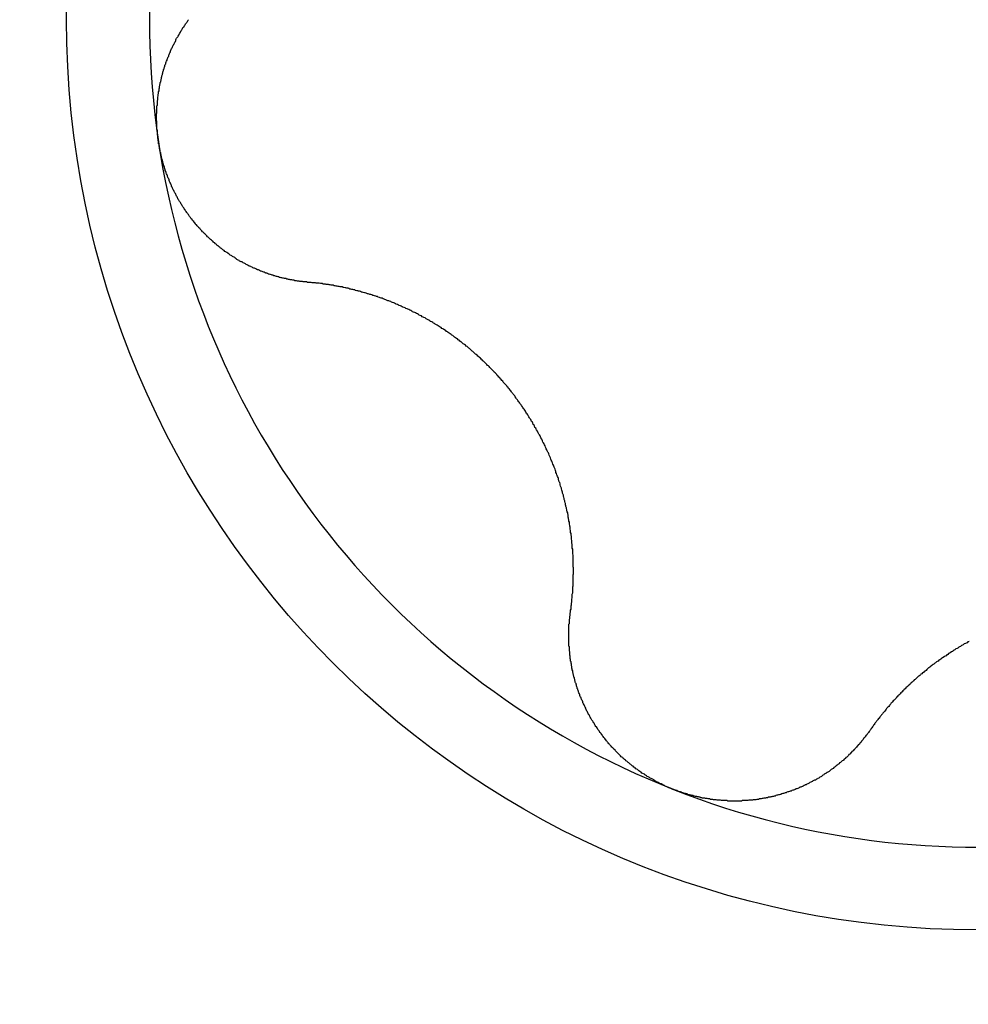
# Model space of a CAD drawing. Extents: x 1107 to 4046, y 937 to 3355.
# Tile 316 of 656: x 1455.93 to 1458.19, y 2395.86 to 2398.21. Entities that reach past the tile are written whole.
import ezdxf

# ---------------------------------------------------------------- set-up
doc = ezdxf.new("R2010")
doc.units = 0
doc.layers.add('KF_VIDA_L___C_RIGHT', color=7, linetype='CONTINUOUS')

# ---------------------------------------------------------------- blocks, each defined once
blk = doc.blocks.new('KF_VIDA_L___C_RIGHT')
at = {"layer": 'KF_VIDA_L___C_RIGHT'}
for points in [[(-130.453, 708.709, 0), (-130.454, 708.711, 0), (-130.454, 708.713, 0), (-130.454, 708.715, 0), (-130.455, 708.717, 0), (-130.455, 708.719, 0), (-130.455, 708.721, 0), (-130.455, 708.723, 0), (-130.456, 708.725, 0), (-130.456, 708.728, 0), (-130.456, 708.73, 0), (-130.456, 708.732, 0), (-130.456, 708.734, 0), (-130.456, 708.736, 0), (-130.457, 708.738, 0), (-130.457, 708.74, 0), (-130.457, 708.742, 0), (-130.457, 708.745, 0), (-130.457, 708.747, 0), (-130.457, 708.749, 0), (-130.457, 708.751, 0), (-130.457, 708.753, 0), (-130.457, 708.755, 0), (-130.457, 708.757, 0), (-130.458, 708.759, 0), (-130.458, 708.762, 0), (-130.458, 708.764, 0), (-130.458, 708.766, 0), (-130.458, 708.768, 0), (-130.458, 708.77, 0), (-130.458, 708.772, 0), (-130.458, 708.775, 0), (-130.457, 708.777, 0), (-130.457, 708.779, 0), (-130.457, 708.781, 0), (-130.457, 708.783, 0), (-130.457, 708.785, 0), (-130.457, 708.787, 0), (-130.457, 708.79, 0), (-130.457, 708.792, 0), (-130.457, 708.794, 0), (-130.456, 708.796, 0), (-130.456, 708.798, 0), (-130.456, 708.8, 0), (-130.456, 708.803, 0), (-130.456, 708.805, 0), (-130.456, 708.807, 0), (-130.455, 708.809, 0), (-130.455, 708.811, 0), (-130.455, 708.813, 0), (-130.455, 708.815, 0), (-130.454, 708.818, 0), (-130.454, 708.82, 0), (-130.454, 708.822, 0), (-130.453, 708.824, 0), (-130.453, 708.826, 0), (-130.453, 708.828, 0), (-130.452, 708.83, 0), (-130.452, 708.833, 0), (-130.452, 708.835, 0), (-130.451, 708.837, 0), (-130.451, 708.839, 0), (-130.451, 708.841, 0), (-130.45, 708.843, 0), (-130.45, 708.845, 0), (-130.449, 708.847, 0), (-130.449, 708.85, 0), (-130.448, 708.852, 0), (-130.448, 708.854, 0), (-130.447, 708.856, 0), (-130.447, 708.858, 0), (-130.446, 708.86, 0), (-130.446, 708.862, 0), (-130.445, 708.864, 0), (-130.445, 708.866, 0), (-130.444, 708.869, 0), (-130.444, 708.871, 0), (-130.443, 708.873, 0), (-130.443, 708.875, 0), (-130.442, 708.877, 0), (-130.441, 708.879, 0), (-130.441, 708.881, 0), (-130.44, 708.883, 0), (-130.44, 708.885, 0), (-130.439, 708.887, 0), (-130.438, 708.889, 0), (-130.438, 708.891, 0), (-130.437, 708.893, 0), (-130.436, 708.895, 0), (-130.436, 708.897, 0), (-130.435, 708.899, 0), (-130.434, 708.901, 0), (-130.433, 708.903, 0), (-130.433, 708.905, 0), (-130.432, 708.907, 0), (-130.431, 708.909, 0), (-130.43, 708.911, 0), (-130.429, 708.913, 0), (-130.429, 708.915, 0), (-130.428, 708.917, 0), (-130.427, 708.919, 0), (-130.426, 708.921, 0), (-130.425, 708.923, 0), (-130.425, 708.925, 0), (-130.424, 708.927, 0), (-130.423, 708.929, 0), (-130.422, 708.931, 0), (-130.421, 708.933, 0), (-130.42, 708.935, 0), (-130.419, 708.937, 0), (-130.418, 708.939, 0), (-130.417, 708.941, 0), (-130.416, 708.943, 0), (-130.415, 708.944, 0), (-130.414, 708.946, 0), (-130.413, 708.948, 0), (-130.412, 708.95, 0), (-130.412, 708.952, 0), (-130.411, 708.954, 0), (-130.41, 708.956, 0), (-130.408, 708.958, 0), (-130.407, 708.959, 0), (-130.406, 708.961, 0), (-130.405, 708.963, 0), (-130.404, 708.965, 0), (-130.403, 708.967, 0), (-130.402, 708.968, 0), (-130.401, 708.97, 0), (-130.4, 708.972, 0), (-130.399, 708.974, 0), (-130.398, 708.976, 0), (-130.397, 708.977, 0), (-130.396, 708.979, 0), (-130.395, 708.981, 0), (-130.393, 708.983, 0), (-130.392, 708.984, 0), (-130.391, 708.986, 0), (-130.39, 708.988, 0), (-130.389, 708.99, 0), (-130.388, 708.991, 0), (-130.386, 708.993, 0), (-130.385, 708.995, 0), (-130.384, 708.996, 0), (-130.383, 708.998, 0), (-130.382, 709, 0)], [(-130.096, 708.373, 0), (-130.098, 708.373, 0), (-130.1, 708.374, 0), (-130.102, 708.374, 0), (-130.104, 708.374, 0), (-130.106, 708.374, 0), (-130.108, 708.374, 0), (-130.11, 708.375, 0), (-130.112, 708.375, 0), (-130.114, 708.375, 0), (-130.116, 708.375, 0), (-130.118, 708.376, 0), (-130.12, 708.376, 0), (-130.122, 708.376, 0), (-130.124, 708.377, 0), (-130.126, 708.377, 0), (-130.128, 708.377, 0), (-130.13, 708.378, 0), (-130.132, 708.378, 0), (-130.133, 708.378, 0), (-130.135, 708.379, 0), (-130.137, 708.379, 0), (-130.139, 708.379, 0), (-130.141, 708.38, 0), (-130.143, 708.38, 0), (-130.145, 708.381, 0), (-130.147, 708.381, 0), (-130.149, 708.382, 0), (-130.151, 708.382, 0), (-130.153, 708.382, 0), (-130.155, 708.383, 0), (-130.157, 708.383, 0), (-130.159, 708.384, 0), (-130.161, 708.384, 0), (-130.163, 708.385, 0), (-130.165, 708.385, 0), (-130.166, 708.386, 0), (-130.168, 708.386, 0), (-130.17, 708.387, 0), (-130.172, 708.387, 0), (-130.174, 708.388, 0), (-130.176, 708.389, 0), (-130.178, 708.389, 0), (-130.18, 708.39, 0), (-130.182, 708.39, 0), (-130.184, 708.391, 0), (-130.186, 708.392, 0), (-130.187, 708.392, 0), (-130.189, 708.393, 0), (-130.191, 708.393, 0), (-130.193, 708.394, 0), (-130.195, 708.395, 0), (-130.197, 708.395, 0), (-130.199, 708.396, 0), (-130.201, 708.397, 0), (-130.202, 708.397, 0), (-130.204, 708.398, 0), (-130.206, 708.399, 0), (-130.208, 708.4, 0), (-130.21, 708.4, 0), (-130.212, 708.401, 0), (-130.213, 708.402, 0), (-130.215, 708.403, 0), (-130.217, 708.403, 0), (-130.219, 708.404, 0), (-130.221, 708.405, 0), (-130.223, 708.406, 0), (-130.224, 708.407, 0), (-130.226, 708.407, 0), (-130.228, 708.408, 0), (-130.23, 708.409, 0), (-130.232, 708.41, 0), (-130.233, 708.411, 0), (-130.235, 708.412, 0), (-130.237, 708.412, 0), (-130.239, 708.413, 0), (-130.24, 708.414, 0), (-130.242, 708.415, 0), (-130.244, 708.416, 0), (-130.246, 708.417, 0), (-130.247, 708.418, 0), (-130.249, 708.419, 0), (-130.251, 708.42, 0), (-130.253, 708.421, 0), (-130.254, 708.422, 0), (-130.256, 708.422, 0), (-130.258, 708.423, 0), (-130.26, 708.424, 0), (-130.261, 708.425, 0), (-130.263, 708.426, 0), (-130.265, 708.427, 0), (-130.266, 708.428, 0), (-130.268, 708.429, 0), (-130.27, 708.431, 0), (-130.271, 708.432, 0), (-130.273, 708.433, 0), (-130.275, 708.434, 0), (-130.277, 708.435, 0), (-130.278, 708.436, 0), (-130.28, 708.437, 0), (-130.282, 708.438, 0), (-130.283, 708.439, 0), (-130.285, 708.44, 0), (-130.287, 708.442, 0), (-130.288, 708.443, 0), (-130.29, 708.444, 0), (-130.292, 708.445, 0), (-130.293, 708.446, 0), (-130.295, 708.447, 0), (-130.297, 708.449, 0), (-130.298, 708.45, 0), (-130.3, 708.451, 0), (-130.301, 708.452, 0), (-130.303, 708.454, 0), (-130.305, 708.455, 0), (-130.306, 708.456, 0), (-130.308, 708.457, 0), (-130.31, 708.459, 0), (-130.311, 708.46, 0), (-130.313, 708.461, 0), (-130.314, 708.463, 0), (-130.316, 708.464, 0), (-130.318, 708.465, 0), (-130.319, 708.467, 0), (-130.321, 708.468, 0), (-130.322, 708.469, 0), (-130.324, 708.471, 0), (-130.325, 708.472, 0), (-130.327, 708.474, 0), (-130.329, 708.475, 0), (-130.33, 708.476, 0), (-130.332, 708.478, 0), (-130.333, 708.479, 0), (-130.335, 708.481, 0), (-130.336, 708.482, 0), (-130.338, 708.484, 0), (-130.339, 708.485, 0), (-130.341, 708.487, 0), (-130.342, 708.488, 0), (-130.344, 708.49, 0), (-130.345, 708.491, 0), (-130.347, 708.493, 0), (-130.348, 708.494, 0), (-130.35, 708.496, 0), (-130.351, 708.497, 0), (-130.353, 708.499, 0), (-130.354, 708.5, 0), (-130.355, 708.502, 0), (-130.357, 708.503, 0), (-130.358, 708.505, 0), (-130.36, 708.507, 0), (-130.361, 708.508, 0), (-130.363, 708.51, 0), (-130.364, 708.511, 0), (-130.365, 708.513, 0), (-130.367, 708.515, 0), (-130.368, 708.516, 0), (-130.369, 708.518, 0), (-130.371, 708.52, 0), (-130.372, 708.521, 0), (-130.373, 708.523, 0), (-130.375, 708.525, 0), (-130.376, 708.526, 0), (-130.377, 708.528, 0), (-130.379, 708.53, 0), (-130.38, 708.532, 0), (-130.381, 708.533, 0), (-130.382, 708.535, 0), (-130.384, 708.537, 0), (-130.385, 708.539, 0), (-130.386, 708.54, 0), (-130.387, 708.542, 0), (-130.389, 708.544, 0), (-130.39, 708.546, 0), (-130.391, 708.547, 0), (-130.392, 708.549, 0), (-130.393, 708.551, 0), (-130.395, 708.553, 0), (-130.396, 708.555, 0), (-130.397, 708.556, 0), (-130.398, 708.558, 0), (-130.399, 708.56, 0), (-130.4, 708.562, 0), (-130.401, 708.564, 0), (-130.403, 708.566, 0), (-130.404, 708.568, 0), (-130.405, 708.569, 0), (-130.406, 708.571, 0), (-130.407, 708.573, 0), (-130.408, 708.575, 0), (-130.409, 708.577, 0), (-130.41, 708.579, 0), (-130.411, 708.581, 0), (-130.412, 708.583, 0), (-130.413, 708.585, 0), (-130.414, 708.587, 0), (-130.415, 708.588, 0), (-130.416, 708.59, 0), (-130.417, 708.592, 0), (-130.418, 708.594, 0), (-130.419, 708.596, 0), (-130.42, 708.598, 0), (-130.421, 708.6, 0), (-130.422, 708.602, 0), (-130.422, 708.604, 0), (-130.423, 708.606, 0), (-130.424, 708.608, 0), (-130.425, 708.61, 0), (-130.426, 708.612, 0), (-130.427, 708.614, 0), (-130.428, 708.616, 0), (-130.428, 708.618, 0), (-130.429, 708.62, 0), (-130.43, 708.622, 0), (-130.431, 708.624, 0), (-130.432, 708.626, 0), (-130.432, 708.628, 0), (-130.433, 708.63, 0), (-130.434, 708.632, 0), (-130.435, 708.634, 0), (-130.435, 708.636, 0), (-130.436, 708.638, 0), (-130.437, 708.64, 0), (-130.437, 708.642, 0), (-130.438, 708.644, 0), (-130.439, 708.646, 0), (-130.439, 708.648, 0), (-130.44, 708.65, 0), (-130.441, 708.653, 0), (-130.441, 708.655, 0), (-130.442, 708.657, 0), (-130.443, 708.659, 0), (-130.443, 708.661, 0), (-130.444, 708.663, 0), (-130.444, 708.665, 0), (-130.445, 708.667, 0), (-130.445, 708.669, 0), (-130.446, 708.671, 0), (-130.446, 708.673, 0), (-130.447, 708.675, 0), (-130.447, 708.677, 0), (-130.448, 708.679, 0), (-130.448, 708.682, 0), (-130.449, 708.684, 0), (-130.449, 708.686, 0), (-130.45, 708.688, 0), (-130.45, 708.69, 0), (-130.451, 708.692, 0), (-130.451, 708.694, 0), (-130.451, 708.696, 0), (-130.452, 708.698, 0), (-130.452, 708.7, 0), (-130.452, 708.702, 0), (-130.453, 708.704, 0), (-130.453, 708.707, 0), (-130.453, 708.709, 0)], [(-129.47, 707.586, 0), (-129.47, 707.589, 0), (-129.47, 707.591, 0), (-129.469, 707.593, 0), (-129.469, 707.596, 0), (-129.469, 707.598, 0), (-129.469, 707.601, 0), (-129.468, 707.603, 0), (-129.468, 707.605, 0), (-129.468, 707.608, 0), (-129.467, 707.61, 0), (-129.467, 707.613, 0), (-129.467, 707.615, 0), (-129.467, 707.617, 0), (-129.466, 707.62, 0), (-129.466, 707.622, 0), (-129.466, 707.625, 0), (-129.466, 707.627, 0), (-129.466, 707.629, 0), (-129.465, 707.632, 0), (-129.465, 707.634, 0), (-129.465, 707.637, 0), (-129.465, 707.639, 0), (-129.465, 707.641, 0), (-129.465, 707.644, 0), (-129.465, 707.646, 0), (-129.464, 707.649, 0), (-129.464, 707.651, 0), (-129.464, 707.653, 0), (-129.464, 707.656, 0), (-129.464, 707.658, 0), (-129.464, 707.661, 0), (-129.464, 707.663, 0), (-129.464, 707.665, 0), (-129.464, 707.668, 0), (-129.464, 707.67, 0), (-129.464, 707.672, 0), (-129.464, 707.675, 0), (-129.463, 707.677, 0), (-129.463, 707.68, 0), (-129.463, 707.682, 0), (-129.463, 707.684, 0), (-129.463, 707.687, 0), (-129.463, 707.689, 0), (-129.463, 707.692, 0), (-129.464, 707.694, 0), (-129.464, 707.696, 0), (-129.464, 707.699, 0), (-129.464, 707.701, 0), (-129.464, 707.703, 0), (-129.464, 707.706, 0), (-129.464, 707.708, 0), (-129.464, 707.711, 0), (-129.464, 707.713, 0), (-129.464, 707.715, 0), (-129.464, 707.718, 0), (-129.464, 707.72, 0), (-129.464, 707.722, 0), (-129.465, 707.725, 0), (-129.465, 707.727, 0), (-129.465, 707.729, 0), (-129.465, 707.732, 0), (-129.465, 707.734, 0), (-129.465, 707.736, 0), (-129.466, 707.739, 0), (-129.466, 707.741, 0), (-129.466, 707.743, 0), (-129.466, 707.746, 0), (-129.466, 707.748, 0), (-129.467, 707.75, 0), (-129.467, 707.753, 0), (-129.467, 707.755, 0), (-129.467, 707.757, 0), (-129.468, 707.76, 0), (-129.468, 707.762, 0), (-129.468, 707.765, 0), (-129.468, 707.767, 0), (-129.469, 707.769, 0), (-129.469, 707.772, 0), (-129.469, 707.774, 0), (-129.47, 707.776, 0), (-129.47, 707.779, 0), (-129.47, 707.781, 0), (-129.471, 707.784, 0), (-129.471, 707.786, 0), (-129.471, 707.789, 0), (-129.472, 707.791, 0), (-129.472, 707.793, 0), (-129.473, 707.796, 0), (-129.473, 707.798, 0), (-129.473, 707.801, 0), (-129.474, 707.803, 0), (-129.474, 707.806, 0), (-129.475, 707.808, 0), (-129.475, 707.81, 0), (-129.476, 707.813, 0), (-129.476, 707.815, 0), (-129.476, 707.818, 0), (-129.477, 707.82, 0), (-129.477, 707.823, 0), (-129.478, 707.825, 0), (-129.479, 707.828, 0), (-129.479, 707.83, 0), (-129.48, 707.833, 0), (-129.48, 707.835, 0), (-129.481, 707.838, 0), (-129.481, 707.84, 0), (-129.482, 707.842, 0), (-129.482, 707.845, 0), (-129.483, 707.847, 0), (-129.484, 707.85, 0), (-129.484, 707.852, 0), (-129.485, 707.855, 0), (-129.485, 707.857, 0), (-129.486, 707.86, 0), (-129.487, 707.862, 0), (-129.487, 707.865, 0), (-129.488, 707.867, 0), (-129.489, 707.87, 0), (-129.489, 707.872, 0), (-129.49, 707.875, 0), (-129.491, 707.877, 0), (-129.492, 707.88, 0), (-129.492, 707.882, 0), (-129.493, 707.885, 0), (-129.494, 707.887, 0), (-129.495, 707.89, 0), (-129.495, 707.892, 0), (-129.496, 707.895, 0), (-129.497, 707.897, 0), (-129.498, 707.9, 0), (-129.499, 707.902, 0), (-129.499, 707.905, 0), (-129.5, 707.907, 0), (-129.501, 707.91, 0), (-129.502, 707.912, 0), (-129.503, 707.914, 0), (-129.504, 707.917, 0), (-129.505, 707.919, 0), (-129.505, 707.922, 0), (-129.506, 707.924, 0), (-129.507, 707.927, 0), (-129.508, 707.929, 0), (-129.509, 707.932, 0), (-129.51, 707.934, 0), (-129.511, 707.937, 0), (-129.512, 707.939, 0), (-129.513, 707.942, 0), (-129.514, 707.944, 0), (-129.515, 707.946, 0), (-129.516, 707.949, 0), (-129.517, 707.951, 0), (-129.518, 707.954, 0), (-129.519, 707.956, 0), (-129.52, 707.959, 0), (-129.521, 707.961, 0), (-129.522, 707.964, 0), (-129.523, 707.966, 0), (-129.524, 707.968, 0), (-129.526, 707.971, 0), (-129.527, 707.973, 0), (-129.528, 707.976, 0), (-129.529, 707.978, 0), (-129.53, 707.98, 0), (-129.531, 707.983, 0), (-129.532, 707.985, 0), (-129.533, 707.988, 0), (-129.535, 707.99, 0), (-129.536, 707.992, 0), (-129.537, 707.995, 0), (-129.538, 707.997, 0), (-129.539, 707.999, 0), (-129.541, 708.002, 0), (-129.542, 708.004, 0), (-129.543, 708.007, 0), (-129.544, 708.009, 0), (-129.546, 708.011, 0), (-129.547, 708.014, 0), (-129.548, 708.016, 0), (-129.549, 708.018, 0), (-129.551, 708.021, 0), (-129.552, 708.023, 0), (-129.553, 708.025, 0), (-129.555, 708.027, 0), (-129.556, 708.03, 0), (-129.557, 708.032, 0), (-129.559, 708.034, 0), (-129.56, 708.037, 0), (-129.561, 708.039, 0), (-129.563, 708.041, 0), (-129.564, 708.043, 0), (-129.565, 708.046, 0), (-129.567, 708.048, 0), (-129.568, 708.05, 0), (-129.57, 708.052, 0), (-129.571, 708.055, 0), (-129.572, 708.057, 0), (-129.574, 708.059, 0), (-129.575, 708.061, 0), (-129.577, 708.063, 0), (-129.578, 708.066, 0), (-129.579, 708.068, 0), (-129.581, 708.07, 0), (-129.582, 708.072, 0), (-129.584, 708.074, 0), (-129.585, 708.076, 0), (-129.587, 708.079, 0), (-129.588, 708.081, 0), (-129.59, 708.083, 0), (-129.591, 708.085, 0), (-129.593, 708.087, 0), (-129.594, 708.089, 0), (-129.596, 708.091, 0), (-129.597, 708.093, 0), (-129.599, 708.095, 0), (-129.6, 708.097, 0), (-129.602, 708.1, 0), (-129.603, 708.102, 0), (-129.605, 708.104, 0), (-129.607, 708.106, 0), (-129.608, 708.108, 0), (-129.61, 708.11, 0), (-129.611, 708.112, 0), (-129.613, 708.114, 0), (-129.614, 708.116, 0), (-129.616, 708.118, 0), (-129.618, 708.12, 0), (-129.619, 708.122, 0), (-129.621, 708.124, 0), (-129.622, 708.126, 0), (-129.624, 708.128, 0), (-129.626, 708.13, 0), (-129.627, 708.131, 0), (-129.629, 708.133, 0), (-129.631, 708.135, 0), (-129.632, 708.137, 0), (-129.634, 708.139, 0), (-129.636, 708.141, 0), (-129.638, 708.143, 0), (-129.639, 708.145, 0), (-129.641, 708.147, 0), (-129.643, 708.149, 0), (-129.645, 708.151, 0), (-129.646, 708.153, 0), (-129.648, 708.155, 0), (-129.65, 708.157, 0), (-129.652, 708.159, 0), (-129.653, 708.16, 0), (-129.655, 708.162, 0), (-129.657, 708.164, 0), (-129.659, 708.166, 0), (-129.661, 708.168, 0), (-129.663, 708.17, 0), (-129.664, 708.172, 0), (-129.666, 708.174, 0), (-129.668, 708.175, 0), (-129.67, 708.177, 0), (-129.672, 708.179, 0), (-129.674, 708.181, 0), (-129.676, 708.183, 0), (-129.678, 708.185, 0), (-129.68, 708.186, 0), (-129.681, 708.188, 0), (-129.683, 708.19, 0), (-129.685, 708.192, 0), (-129.687, 708.194, 0), (-129.689, 708.195, 0), (-129.691, 708.197, 0), (-129.693, 708.199, 0), (-129.695, 708.201, 0), (-129.697, 708.202, 0), (-129.699, 708.204, 0), (-129.701, 708.206, 0), (-129.703, 708.208, 0), (-129.705, 708.209, 0), (-129.707, 708.211, 0), (-129.709, 708.213, 0), (-129.711, 708.215, 0), (-129.713, 708.216, 0), (-129.715, 708.218, 0), (-129.717, 708.22, 0), (-129.719, 708.221, 0), (-129.721, 708.223, 0), (-129.723, 708.225, 0), (-129.726, 708.226, 0), (-129.728, 708.228, 0), (-129.73, 708.23, 0), (-129.732, 708.231, 0), (-129.734, 708.233, 0), (-129.736, 708.235, 0), (-129.738, 708.236, 0), (-129.74, 708.238, 0), (-129.742, 708.239, 0), (-129.745, 708.241, 0), (-129.747, 708.242, 0), (-129.749, 708.244, 0), (-129.751, 708.246, 0), (-129.753, 708.247, 0), (-129.755, 708.249, 0), (-129.757, 708.25, 0), (-129.76, 708.252, 0), (-129.762, 708.253, 0), (-129.764, 708.255, 0), (-129.766, 708.256, 0), (-129.768, 708.258, 0), (-129.77, 708.259, 0), (-129.773, 708.261, 0), (-129.775, 708.262, 0), (-129.777, 708.263, 0), (-129.779, 708.265, 0), (-129.781, 708.266, 0), (-129.784, 708.268, 0), (-129.786, 708.269, 0), (-129.788, 708.271, 0), (-129.79, 708.272, 0), (-129.793, 708.273, 0), (-129.795, 708.275, 0), (-129.797, 708.276, 0), (-129.799, 708.277, 0), (-129.801, 708.279, 0), (-129.804, 708.28, 0), (-129.806, 708.281, 0), (-129.808, 708.283, 0), (-129.81, 708.284, 0), (-129.813, 708.285, 0), (-129.815, 708.286, 0), (-129.817, 708.288, 0), (-129.82, 708.289, 0), (-129.822, 708.29, 0), (-129.824, 708.291, 0), (-129.826, 708.293, 0), (-129.829, 708.294, 0), (-129.831, 708.295, 0), (-129.833, 708.296, 0), (-129.835, 708.298, 0), (-129.838, 708.299, 0), (-129.84, 708.3, 0), (-129.842, 708.301, 0), (-129.845, 708.302, 0), (-129.847, 708.303, 0), (-129.849, 708.304, 0), (-129.851, 708.306, 0), (-129.854, 708.307, 0), (-129.856, 708.308, 0), (-129.858, 708.309, 0), (-129.86, 708.31, 0), (-129.863, 708.311, 0), (-129.865, 708.312, 0), (-129.867, 708.313, 0), (-129.87, 708.314, 0), (-129.872, 708.315, 0), (-129.874, 708.316, 0), (-129.876, 708.317, 0), (-129.879, 708.318, 0), (-129.881, 708.319, 0), (-129.883, 708.32, 0), (-129.886, 708.321, 0), (-129.888, 708.322, 0), (-129.89, 708.323, 0), (-129.892, 708.324, 0), (-129.895, 708.325, 0), (-129.897, 708.326, 0), (-129.899, 708.327, 0), (-129.902, 708.328, 0), (-129.904, 708.329, 0), (-129.906, 708.329, 0), (-129.908, 708.33, 0), (-129.911, 708.331, 0), (-129.913, 708.332, 0), (-129.915, 708.333, 0), (-129.917, 708.334, 0), (-129.92, 708.335, 0), (-129.922, 708.335, 0), (-129.924, 708.336, 0), (-129.926, 708.337, 0), (-129.929, 708.338, 0), (-129.931, 708.339, 0), (-129.933, 708.339, 0), (-129.935, 708.34, 0), (-129.938, 708.341, 0), (-129.94, 708.342, 0), (-129.942, 708.342, 0), (-129.944, 708.343, 0), (-129.947, 708.344, 0), (-129.949, 708.344, 0), (-129.951, 708.345, 0), (-129.953, 708.346, 0), (-129.955, 708.346, 0), (-129.958, 708.347, 0), (-129.96, 708.348, 0), (-129.962, 708.348, 0), (-129.965, 708.349, 0), (-129.967, 708.35, 0), (-129.969, 708.35, 0), (-129.971, 708.351, 0), (-129.974, 708.352, 0), (-129.976, 708.352, 0), (-129.978, 708.353, 0), (-129.98, 708.353, 0), (-129.983, 708.354, 0), (-129.985, 708.355, 0), (-129.987, 708.355, 0), (-129.99, 708.356, 0), (-129.992, 708.356, 0), (-129.994, 708.357, 0), (-129.997, 708.357, 0), (-129.999, 708.358, 0), (-130.001, 708.359, 0), (-130.004, 708.359, 0), (-130.006, 708.36, 0), (-130.008, 708.36, 0), (-130.011, 708.361, 0), (-130.013, 708.361, 0), (-130.015, 708.362, 0), (-130.018, 708.362, 0), (-130.02, 708.362, 0), (-130.022, 708.363, 0), (-130.025, 708.363, 0), (-130.027, 708.364, 0), (-130.029, 708.364, 0), (-130.032, 708.365, 0), (-130.034, 708.365, 0), (-130.036, 708.366, 0), (-130.039, 708.366, 0), (-130.041, 708.366, 0), (-130.044, 708.367, 0), (-130.046, 708.367, 0), (-130.048, 708.368, 0), (-130.051, 708.368, 0), (-130.053, 708.368, 0), (-130.055, 708.369, 0), (-130.058, 708.369, 0), (-130.06, 708.369, 0), (-130.063, 708.37, 0), (-130.065, 708.37, 0), (-130.067, 708.37, 0), (-130.07, 708.371, 0), (-130.072, 708.371, 0), (-130.075, 708.371, 0), (-130.077, 708.371, 0), (-130.079, 708.372, 0), (-130.082, 708.372, 0), (-130.084, 708.372, 0), (-130.087, 708.372, 0), (-130.089, 708.373, 0), (-130.091, 708.373, 0), (-130.094, 708.373, 0), (-130.096, 708.373, 0)], [(-129.224, 707.163, 0), (-129.226, 707.163, 0), (-129.228, 707.164, 0), (-129.23, 707.165, 0), (-129.232, 707.166, 0), (-129.234, 707.167, 0), (-129.236, 707.167, 0), (-129.238, 707.168, 0), (-129.24, 707.169, 0), (-129.242, 707.17, 0), (-129.244, 707.171, 0), (-129.246, 707.172, 0), (-129.248, 707.173, 0), (-129.25, 707.174, 0), (-129.252, 707.175, 0), (-129.253, 707.176, 0), (-129.255, 707.176, 0), (-129.257, 707.177, 0), (-129.259, 707.178, 0), (-129.261, 707.179, 0), (-129.263, 707.18, 0), (-129.265, 707.181, 0), (-129.267, 707.182, 0), (-129.269, 707.183, 0), (-129.27, 707.184, 0), (-129.272, 707.186, 0), (-129.274, 707.187, 0), (-129.276, 707.188, 0), (-129.278, 707.189, 0), (-129.28, 707.19, 0), (-129.282, 707.191, 0), (-129.283, 707.192, 0), (-129.285, 707.193, 0), (-129.287, 707.194, 0), (-129.289, 707.195, 0), (-129.291, 707.197, 0), (-129.293, 707.198, 0), (-129.294, 707.199, 0), (-129.296, 707.2, 0), (-129.298, 707.201, 0), (-129.3, 707.202, 0), (-129.302, 707.204, 0), (-129.303, 707.205, 0), (-129.305, 707.206, 0), (-129.307, 707.207, 0), (-129.309, 707.209, 0), (-129.31, 707.21, 0), (-129.312, 707.211, 0), (-129.314, 707.212, 0), (-129.316, 707.214, 0), (-129.317, 707.215, 0), (-129.319, 707.216, 0), (-129.321, 707.218, 0), (-129.323, 707.219, 0), (-129.324, 707.22, 0), (-129.326, 707.222, 0), (-129.328, 707.223, 0), (-129.329, 707.224, 0), (-129.331, 707.226, 0), (-129.333, 707.227, 0), (-129.334, 707.229, 0), (-129.336, 707.23, 0), (-129.338, 707.231, 0), (-129.339, 707.233, 0), (-129.341, 707.234, 0), (-129.343, 707.236, 0), (-129.344, 707.237, 0), (-129.346, 707.238, 0), (-129.347, 707.24, 0), (-129.349, 707.241, 0), (-129.351, 707.243, 0), (-129.352, 707.244, 0), (-129.354, 707.246, 0), (-129.355, 707.247, 0), (-129.357, 707.249, 0), (-129.358, 707.25, 0), (-129.36, 707.252, 0), (-129.361, 707.253, 0), (-129.363, 707.255, 0), (-129.364, 707.257, 0), (-129.366, 707.258, 0), (-129.367, 707.26, 0), (-129.369, 707.261, 0), (-129.37, 707.263, 0), (-129.372, 707.264, 0), (-129.373, 707.266, 0), (-129.375, 707.268, 0), (-129.376, 707.269, 0), (-129.377, 707.271, 0), (-129.379, 707.272, 0), (-129.38, 707.274, 0), (-129.382, 707.276, 0), (-129.383, 707.277, 0), (-129.384, 707.279, 0), (-129.386, 707.281, 0), (-129.387, 707.282, 0), (-129.388, 707.284, 0), (-129.39, 707.286, 0), (-129.391, 707.287, 0), (-129.392, 707.289, 0), (-129.394, 707.291, 0), (-129.395, 707.293, 0), (-129.396, 707.294, 0), (-129.397, 707.296, 0), (-129.399, 707.298, 0), (-129.4, 707.299, 0), (-129.401, 707.301, 0), (-129.402, 707.303, 0), (-129.404, 707.305, 0), (-129.405, 707.306, 0), (-129.406, 707.308, 0), (-129.407, 707.31, 0), (-129.408, 707.312, 0), (-129.41, 707.313, 0), (-129.411, 707.315, 0), (-129.412, 707.317, 0), (-129.413, 707.319, 0), (-129.414, 707.321, 0), (-129.415, 707.322, 0), (-129.416, 707.324, 0), (-129.417, 707.326, 0), (-129.419, 707.328, 0), (-129.42, 707.33, 0), (-129.421, 707.331, 0), (-129.422, 707.333, 0), (-129.423, 707.335, 0), (-129.424, 707.337, 0), (-129.425, 707.339, 0), (-129.426, 707.341, 0), (-129.427, 707.342, 0), (-129.428, 707.344, 0), (-129.429, 707.346, 0), (-129.43, 707.348, 0), (-129.431, 707.35, 0), (-129.432, 707.352, 0), (-129.433, 707.353, 0), (-129.434, 707.355, 0), (-129.434, 707.357, 0), (-129.435, 707.359, 0), (-129.436, 707.361, 0), (-129.437, 707.363, 0), (-129.438, 707.365, 0), (-129.439, 707.367, 0), (-129.44, 707.368, 0), (-129.441, 707.37, 0), (-129.441, 707.372, 0), (-129.442, 707.374, 0), (-129.443, 707.376, 0), (-129.444, 707.378, 0), (-129.445, 707.38, 0), (-129.445, 707.382, 0), (-129.446, 707.383, 0), (-129.447, 707.385, 0), (-129.448, 707.387, 0), (-129.448, 707.389, 0), (-129.449, 707.391, 0), (-129.45, 707.393, 0), (-129.451, 707.395, 0), (-129.451, 707.397, 0), (-129.452, 707.399, 0), (-129.453, 707.4, 0), (-129.453, 707.402, 0), (-129.454, 707.404, 0), (-129.454, 707.406, 0), (-129.455, 707.408, 0), (-129.456, 707.41, 0), (-129.456, 707.412, 0), (-129.457, 707.414, 0), (-129.457, 707.416, 0), (-129.458, 707.417, 0), (-129.459, 707.419, 0), (-129.459, 707.421, 0), (-129.46, 707.423, 0), (-129.46, 707.425, 0), (-129.461, 707.427, 0), (-129.461, 707.429, 0), (-129.462, 707.431, 0), (-129.462, 707.433, 0), (-129.463, 707.435, 0), (-129.463, 707.436, 0), (-129.464, 707.438, 0), (-129.464, 707.44, 0), (-129.465, 707.442, 0), (-129.465, 707.444, 0), (-129.465, 707.446, 0), (-129.466, 707.448, 0), (-129.466, 707.45, 0), (-129.467, 707.452, 0), (-129.467, 707.454, 0), (-129.467, 707.456, 0), (-129.468, 707.458, 0), (-129.468, 707.46, 0), (-129.468, 707.462, 0), (-129.469, 707.464, 0), (-129.469, 707.466, 0), (-129.469, 707.467, 0), (-129.47, 707.469, 0), (-129.47, 707.471, 0), (-129.47, 707.473, 0), (-129.471, 707.475, 0), (-129.471, 707.477, 0), (-129.471, 707.479, 0), (-129.471, 707.481, 0), (-129.472, 707.483, 0), (-129.472, 707.485, 0), (-129.472, 707.487, 0), (-129.472, 707.489, 0), (-129.472, 707.491, 0), (-129.473, 707.493, 0), (-129.473, 707.495, 0), (-129.473, 707.497, 0), (-129.473, 707.499, 0), (-129.473, 707.501, 0), (-129.473, 707.503, 0), (-129.474, 707.505, 0), (-129.474, 707.507, 0), (-129.474, 707.509, 0), (-129.474, 707.511, 0), (-129.474, 707.513, 0), (-129.474, 707.515, 0), (-129.474, 707.517, 0), (-129.474, 707.519, 0), (-129.474, 707.521, 0), (-129.474, 707.523, 0), (-129.474, 707.525, 0), (-129.474, 707.527, 0), (-129.474, 707.529, 0), (-129.474, 707.531, 0), (-129.474, 707.533, 0), (-129.474, 707.535, 0), (-129.474, 707.537, 0), (-129.474, 707.539, 0), (-129.474, 707.541, 0), (-129.474, 707.543, 0), (-129.474, 707.545, 0), (-129.474, 707.547, 0), (-129.474, 707.549, 0), (-129.474, 707.551, 0), (-129.474, 707.553, 0), (-129.474, 707.555, 0), (-129.474, 707.557, 0), (-129.473, 707.559, 0), (-129.473, 707.561, 0), (-129.473, 707.563, 0), (-129.473, 707.565, 0), (-129.473, 707.567, 0), (-129.473, 707.569, 0), (-129.472, 707.571, 0), (-129.472, 707.572, 0), (-129.472, 707.574, 0), (-129.472, 707.576, 0), (-129.471, 707.578, 0), (-129.471, 707.58, 0), (-129.471, 707.582, 0), (-129.471, 707.584, 0), (-129.47, 707.586, 0)], [(-128.519, 707.516, 0), (-128.522, 707.515, 0), (-128.524, 707.513, 0), (-128.526, 707.512, 0), (-128.528, 707.511, 0), (-128.531, 707.51, 0), (-128.533, 707.508, 0), (-128.535, 707.507, 0), (-128.537, 707.506, 0), (-128.54, 707.504, 0), (-128.542, 707.503, 0), (-128.544, 707.502, 0), (-128.546, 707.5, 0), (-128.548, 707.499, 0), (-128.551, 707.498, 0), (-128.553, 707.496, 0), (-128.555, 707.495, 0), (-128.557, 707.494, 0), (-128.559, 707.492, 0), (-128.561, 707.491, 0), (-128.564, 707.489, 0), (-128.566, 707.488, 0), (-128.568, 707.487, 0), (-128.57, 707.485, 0), (-128.572, 707.484, 0), (-128.574, 707.482, 0), (-128.576, 707.481, 0), (-128.578, 707.48, 0), (-128.581, 707.478, 0), (-128.583, 707.477, 0), (-128.585, 707.475, 0), (-128.587, 707.474, 0), (-128.589, 707.472, 0), (-128.591, 707.471, 0), (-128.593, 707.469, 0), (-128.595, 707.468, 0), (-128.597, 707.467, 0), (-128.599, 707.465, 0), (-128.601, 707.464, 0), (-128.603, 707.462, 0), (-128.605, 707.461, 0), (-128.607, 707.459, 0), (-128.609, 707.458, 0), (-128.611, 707.456, 0), (-128.613, 707.455, 0), (-128.615, 707.453, 0), (-128.617, 707.452, 0), (-128.619, 707.45, 0), (-128.62, 707.449, 0), (-128.622, 707.447, 0), (-128.624, 707.445, 0), (-128.626, 707.444, 0), (-128.628, 707.442, 0), (-128.63, 707.441, 0), (-128.632, 707.439, 0), (-128.634, 707.438, 0), (-128.635, 707.436, 0), (-128.637, 707.435, 0), (-128.639, 707.433, 0), (-128.641, 707.432, 0), (-128.643, 707.43, 0), (-128.644, 707.429, 0), (-128.646, 707.427, 0), (-128.648, 707.425, 0), (-128.65, 707.424, 0), (-128.651, 707.422, 0), (-128.653, 707.421, 0), (-128.655, 707.419, 0), (-128.657, 707.418, 0), (-128.658, 707.416, 0), (-128.66, 707.414, 0), (-128.662, 707.413, 0), (-128.663, 707.411, 0), (-128.665, 707.409, 0), (-128.667, 707.408, 0), (-128.669, 707.406, 0), (-128.67, 707.405, 0), (-128.672, 707.403, 0), (-128.674, 707.401, 0), (-128.675, 707.4, 0), (-128.677, 707.398, 0), (-128.679, 707.396, 0), (-128.68, 707.395, 0), (-128.682, 707.393, 0), (-128.684, 707.391, 0), (-128.685, 707.389, 0), (-128.687, 707.388, 0), (-128.689, 707.386, 0), (-128.69, 707.384, 0), (-128.692, 707.383, 0), (-128.693, 707.381, 0), (-128.695, 707.379, 0), (-128.697, 707.377, 0), (-128.698, 707.376, 0), (-128.7, 707.374, 0), (-128.702, 707.372, 0), (-128.703, 707.37, 0), (-128.705, 707.369, 0), (-128.706, 707.367, 0), (-128.708, 707.365, 0), (-128.709, 707.363, 0), (-128.711, 707.361, 0), (-128.713, 707.359, 0), (-128.714, 707.358, 0), (-128.716, 707.356, 0), (-128.717, 707.354, 0), (-128.719, 707.352, 0), (-128.72, 707.35, 0), (-128.722, 707.348, 0), (-128.723, 707.347, 0), (-128.725, 707.345, 0), (-128.726, 707.343, 0), (-128.728, 707.341, 0), (-128.729, 707.339, 0), (-128.731, 707.337, 0), (-128.732, 707.335, 0), (-128.734, 707.333, 0), (-128.735, 707.332, 0), (-128.737, 707.33, 0), (-128.738, 707.328, 0), (-128.74, 707.326, 0), (-128.741, 707.324, 0), (-128.743, 707.322, 0), (-128.744, 707.32, 0), (-128.746, 707.318, 0), (-128.747, 707.316, 0), (-128.748, 707.314, 0), (-128.75, 707.312, 0), (-128.751, 707.31, 0), (-128.753, 707.308, 0), (-128.754, 707.306, 0), (-128.755, 707.304, 0)], [(-128.755, 707.304, 0), (-128.756, 707.303, 0), (-128.758, 707.301, 0), (-128.759, 707.299, 0), (-128.76, 707.298, 0), (-128.761, 707.296, 0), (-128.762, 707.295, 0), (-128.763, 707.293, 0), (-128.765, 707.292, 0), (-128.766, 707.29, 0), (-128.767, 707.288, 0), (-128.768, 707.287, 0), (-128.77, 707.285, 0), (-128.771, 707.284, 0), (-128.772, 707.282, 0), (-128.773, 707.281, 0), (-128.775, 707.279, 0), (-128.776, 707.278, 0), (-128.777, 707.276, 0), (-128.778, 707.275, 0), (-128.78, 707.273, 0), (-128.781, 707.271, 0), (-128.782, 707.27, 0), (-128.784, 707.269, 0), (-128.785, 707.267, 0), (-128.786, 707.266, 0), (-128.788, 707.264, 0), (-128.789, 707.263, 0), (-128.79, 707.261, 0), (-128.792, 707.26, 0), (-128.793, 707.258, 0), (-128.794, 707.257, 0), (-128.796, 707.255, 0), (-128.797, 707.254, 0), (-128.799, 707.253, 0), (-128.8, 707.251, 0), (-128.801, 707.25, 0), (-128.803, 707.248, 0), (-128.804, 707.247, 0), (-128.806, 707.246, 0), (-128.807, 707.244, 0), (-128.808, 707.243, 0), (-128.81, 707.241, 0), (-128.811, 707.24, 0), (-128.813, 707.239, 0), (-128.814, 707.237, 0), (-128.816, 707.236, 0), (-128.817, 707.235, 0), (-128.819, 707.233, 0), (-128.82, 707.232, 0), (-128.822, 707.231, 0), (-128.823, 707.23, 0), (-128.825, 707.228, 0), (-128.826, 707.227, 0), (-128.828, 707.226, 0), (-128.829, 707.224, 0), (-128.831, 707.223, 0), (-128.832, 707.222, 0), (-128.834, 707.221, 0), (-128.836, 707.219, 0), (-128.837, 707.218, 0), (-128.839, 707.217, 0), (-128.84, 707.216, 0), (-128.842, 707.215, 0), (-128.843, 707.213, 0), (-128.845, 707.212, 0), (-128.847, 707.211, 0), (-128.848, 707.21, 0), (-128.85, 707.209, 0), (-128.851, 707.208, 0), (-128.853, 707.206, 0), (-128.855, 707.205, 0), (-128.856, 707.204, 0), (-128.858, 707.203, 0), (-128.86, 707.202, 0), (-128.861, 707.201, 0), (-128.863, 707.2, 0), (-128.865, 707.199, 0), (-128.866, 707.198, 0), (-128.868, 707.197, 0), (-128.869, 707.196, 0), (-128.871, 707.194, 0), (-128.873, 707.193, 0), (-128.875, 707.192, 0), (-128.876, 707.191, 0), (-128.878, 707.19, 0), (-128.88, 707.189, 0), (-128.881, 707.188, 0), (-128.883, 707.187, 0), (-128.885, 707.186, 0), (-128.886, 707.185, 0), (-128.888, 707.185, 0), (-128.89, 707.184, 0), (-128.892, 707.183, 0), (-128.893, 707.182, 0), (-128.895, 707.181, 0), (-128.897, 707.18, 0), (-128.899, 707.179, 0), (-128.901, 707.178, 0), (-128.902, 707.177, 0), (-128.904, 707.176, 0), (-128.906, 707.175, 0), (-128.908, 707.174, 0), (-128.91, 707.174, 0), (-128.911, 707.173, 0), (-128.913, 707.172, 0), (-128.915, 707.171, 0), (-128.917, 707.17, 0), (-128.919, 707.169, 0), (-128.921, 707.168, 0), (-128.923, 707.168, 0), (-128.925, 707.167, 0), (-128.926, 707.166, 0), (-128.928, 707.165, 0), (-128.93, 707.164, 0), (-128.932, 707.164, 0), (-128.934, 707.163, 0), (-128.936, 707.162, 0), (-128.938, 707.161, 0), (-128.94, 707.161, 0), (-128.942, 707.16, 0), (-128.944, 707.159, 0), (-128.946, 707.159, 0), (-128.948, 707.158, 0), (-128.95, 707.157, 0), (-128.952, 707.157, 0), (-128.954, 707.156, 0), (-128.956, 707.155, 0), (-128.958, 707.155, 0), (-128.96, 707.154, 0), (-128.962, 707.153, 0), (-128.964, 707.153, 0), (-128.966, 707.152, 0), (-128.968, 707.151, 0), (-128.97, 707.151, 0), (-128.972, 707.15, 0), (-128.974, 707.15, 0), (-128.976, 707.149, 0), (-128.978, 707.149, 0), (-128.98, 707.148, 0), (-128.982, 707.147, 0), (-128.984, 707.147, 0), (-128.986, 707.146, 0), (-128.988, 707.146, 0), (-128.99, 707.145, 0), (-128.992, 707.145, 0), (-128.994, 707.144, 0), (-128.996, 707.144, 0), (-128.998, 707.144, 0), (-129, 707.143, 0), (-129.003, 707.143, 0), (-129.005, 707.142, 0), (-129.007, 707.142, 0), (-129.009, 707.142, 0), (-129.011, 707.141, 0), (-129.013, 707.141, 0), (-129.015, 707.14, 0), (-129.017, 707.14, 0), (-129.019, 707.14, 0), (-129.022, 707.139, 0), (-129.024, 707.139, 0), (-129.026, 707.139, 0), (-129.028, 707.138, 0), (-129.03, 707.138, 0), (-129.032, 707.138, 0), (-129.034, 707.138, 0), (-129.036, 707.137, 0), (-129.039, 707.137, 0), (-129.041, 707.137, 0), (-129.043, 707.137, 0), (-129.045, 707.137, 0), (-129.047, 707.136, 0), (-129.049, 707.136, 0), (-129.051, 707.136, 0), (-129.054, 707.136, 0), (-129.056, 707.136, 0), (-129.058, 707.136, 0), (-129.06, 707.136, 0), (-129.062, 707.135, 0), (-129.064, 707.135, 0), (-129.066, 707.135, 0), (-129.069, 707.135, 0), (-129.071, 707.135, 0), (-129.073, 707.135, 0), (-129.075, 707.135, 0), (-129.077, 707.135, 0), (-129.079, 707.135, 0), (-129.082, 707.135, 0), (-129.084, 707.135, 0), (-129.086, 707.135, 0), (-129.088, 707.135, 0), (-129.09, 707.135, 0), (-129.092, 707.135, 0), (-129.095, 707.135, 0), (-129.097, 707.136, 0), (-129.099, 707.136, 0), (-129.101, 707.136, 0), (-129.103, 707.136, 0), (-129.105, 707.136, 0), (-129.108, 707.136, 0), (-129.11, 707.136, 0), (-129.112, 707.137, 0), (-129.114, 707.137, 0), (-129.116, 707.137, 0), (-129.118, 707.137, 0), (-129.12, 707.137, 0), (-129.123, 707.138, 0), (-129.125, 707.138, 0), (-129.127, 707.138, 0), (-129.129, 707.138, 0), (-129.131, 707.139, 0), (-129.133, 707.139, 0), (-129.136, 707.139, 0), (-129.138, 707.14, 0), (-129.14, 707.14, 0), (-129.142, 707.14, 0), (-129.144, 707.141, 0), (-129.146, 707.141, 0), (-129.148, 707.141, 0), (-129.15, 707.142, 0), (-129.153, 707.142, 0), (-129.155, 707.142, 0), (-129.157, 707.143, 0), (-129.159, 707.143, 0), (-129.161, 707.144, 0), (-129.163, 707.144, 0), (-129.165, 707.145, 0), (-129.167, 707.145, 0), (-129.169, 707.146, 0), (-129.172, 707.146, 0), (-129.174, 707.147, 0), (-129.176, 707.147, 0), (-129.178, 707.148, 0), (-129.18, 707.148, 0), (-129.182, 707.149, 0), (-129.184, 707.149, 0), (-129.186, 707.15, 0), (-129.188, 707.15, 0), (-129.19, 707.151, 0), (-129.192, 707.152, 0), (-129.194, 707.152, 0), (-129.196, 707.153, 0), (-129.198, 707.153, 0), (-129.2, 707.154, 0), (-129.202, 707.155, 0), (-129.204, 707.155, 0), (-129.206, 707.156, 0), (-129.208, 707.157, 0), (-129.21, 707.157, 0), (-129.212, 707.158, 0), (-129.214, 707.159, 0), (-129.216, 707.16, 0), (-129.218, 707.16, 0), (-129.22, 707.161, 0), (-129.222, 707.162, 0), (-129.224, 707.163, 0)]]:
    blk.add_polyline3d(points, dxfattribs=at)
for radius in [4.7, 3.6, 2.1725]:
    blk.add_circle((-128.5, 709), radius, dxfattribs=at)
for start, end in [(128.4848, 188.4848), (188.4848, 248.4848), (248.4848, 308.4848)]:
    blk.add_arc((-128.5, 709), 1.975, start, end, dxfattribs=at)

msp = doc.modelspace()

# ---------------------------------------------------------------- block references
at = {"layer": 'KF_VIDA_L___C_RIGHT'}
msp.add_blockref('KF_VIDA_L___C_RIGHT', (1586.7097, 1689.2132), dxfattribs=at)

doc.saveas('drawing.dxf')
